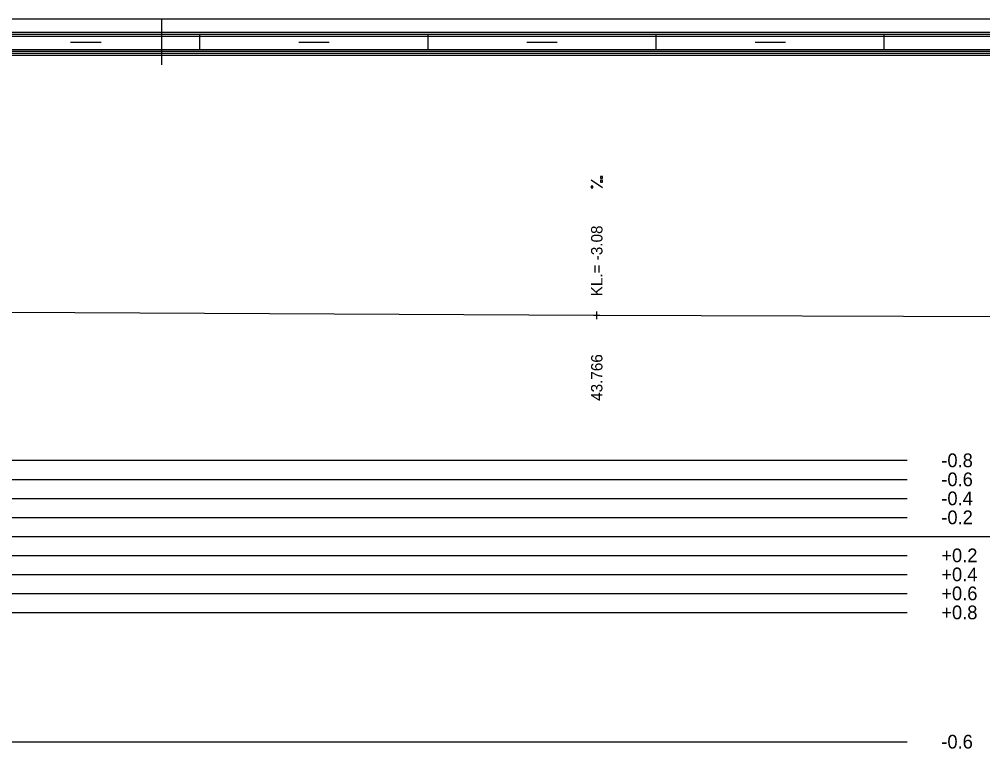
# Model space of a CAD drawing. Extents: x 2 to 10148, y 0 to 380.
# Drawn here: x 4601.2 to 4727.9, y 284.1 to 380 of the extents above; entities that cross this region are included whole.
import ezdxf

# ---------------------------------------------------------------- set-up
doc = ezdxf.new("R2010")
doc.units = 0
for name, color, linetype in [('NIVELETA_CARA', 7, 'Continuous'), ('NIVELETA_TEXT', 7, 'Continuous'), ('RAM', 7, 'Continuous'), ('ZRYCHL_CARA_C', 7, 'Continuous'), ('ZRYCHL_RASTR', 7, 'Continuous'), ('ZRYCHL_TEXT', 7, 'Continuous')]:
    doc.layers.add(name, color=color, linetype=linetype)

msp = doc.modelspace()

# ---------------------------------------------------------------- linework, layer by layer
at = {"layer": 'NIVELETA_CARA'}
for p, q in [((4600.03, 341.47), (4676.78, 341.08)), ((4676.78, 341.08), (4677.19, 341.07)), ((4677.19, 340.57), (4677.19, 341.57)), ((4677.19, 341.07), (4677.6, 341.07)), ((4677.6, 341.07), (4753.37, 340.84))]:
    msp.add_line(p, q, dxfattribs=at)
at = {"layer": 'NIVELETA_TEXT'}
for p, q in [((4677.94, 357.83), (4676.44, 358.82)), ((4677.94, 359.34), (4677.69, 359.34)), ((4677.69, 359.34), (4677.69, 359.1)), ((4677.69, 359.1), (4677.7, 359.09)), ((4677.69, 359.09), (4677.94, 359.09)), ((4677.94, 358.83), (4677.69, 358.83)), ((4677.69, 358.83), (4677.69, 358.59)), ((4677.69, 358.59), (4677.7, 358.58)), ((4677.69, 358.58), (4677.94, 358.58)), ((4677.94, 359.09), (4677.94, 359.34)), ((4677.94, 358.58), (4677.94, 358.83)), ((4676.69, 358.07), (4676.44, 358.07)), ((4676.44, 358.07), (4676.44, 357.83)), ((4676.44, 357.83), (4676.69, 357.83)), ((4676.44, 357.83), (4676.45, 357.83)), ((4676.69, 357.83), (4676.69, 358.07))]:
    msp.add_line(p, q, dxfattribs=at)
at = {"layer": 'RAM'}
for p, q in [((5128.6, 380), (4045.76, 380)), ((4620, 374), (4620, 380)), ((5128.6, 378.25), (4045.76, 378.25)), ((5128.6, 378), (4045.76, 378)), ((5128.6, 377.75), (4045.76, 377.75)), ((4625, 376), (4625, 378)), ((4655, 376), (4655, 378)), ((4685, 376), (4685, 378)), ((4715, 376), (4715, 378)), ((4608, 377), (4612, 377)), ((4638, 377), (4642, 377)), ((4668, 377), (4672, 377)), ((4698, 377), (4702, 377)), ((5128.6, 376), (4045.76, 376)), ((5128.6, 375.75), (4045.76, 375.75)), ((5128.6, 375.5), (4045.76, 375.5)), ((5128.6, 375.25), (4045.76, 375.25))]:
    msp.add_line(p, q, dxfattribs=at)
at = {"layer": 'ZRYCHL_CARA_C'}
msp.add_line((4045.76, 312), (5128.6, 312), dxfattribs=at)
at = {"layer": 'ZRYCHL_RASTR'}
for p, q in [((4522, 322), (4718, 322)), ((4522, 319.5), (4718, 319.5)), ((4522, 317), (4718, 317)), ((4522, 314.5), (4718, 314.5)), ((4522, 309.5), (4718, 309.5)), ((4522, 307), (4718, 307)), ((4522, 304.5), (4718, 304.5)), ((4522, 302), (4718, 302)), ((4522, 285), (4718, 285))]:
    msp.add_line(p, q, dxfattribs=at)

# ---------------------------------------------------------------- texts
at = {"layer": 'NIVELETA_TEXT'}
for s, p in [('KL.= -3.08', (4677.94, 343.57)), ('43.766', (4677.94, 329.82))]:
    msp.add_text(s, height=1.5, rotation=90, dxfattribs=at).set_placement(p)
at = {"layer": 'ZRYCHL_TEXT'}
for s, p in [('-0.8', (4722.5, 321.1)), ('-0.6', (4722.5, 318.6)), ('-0.4', (4722.5, 316.1)), ('-0.2', (4722.5, 313.6)), ('+0.2', (4722.5, 308.6)), ('+0.4', (4722.5, 306.1)), ('+0.6', (4722.5, 303.6)), ('+0.8', (4722.5, 301.1)), ('-0.6', (4722.5, 284.1))]:
    msp.add_text(s, height=1.8, dxfattribs=at).set_placement(p)

doc.saveas('drawing.dxf')
